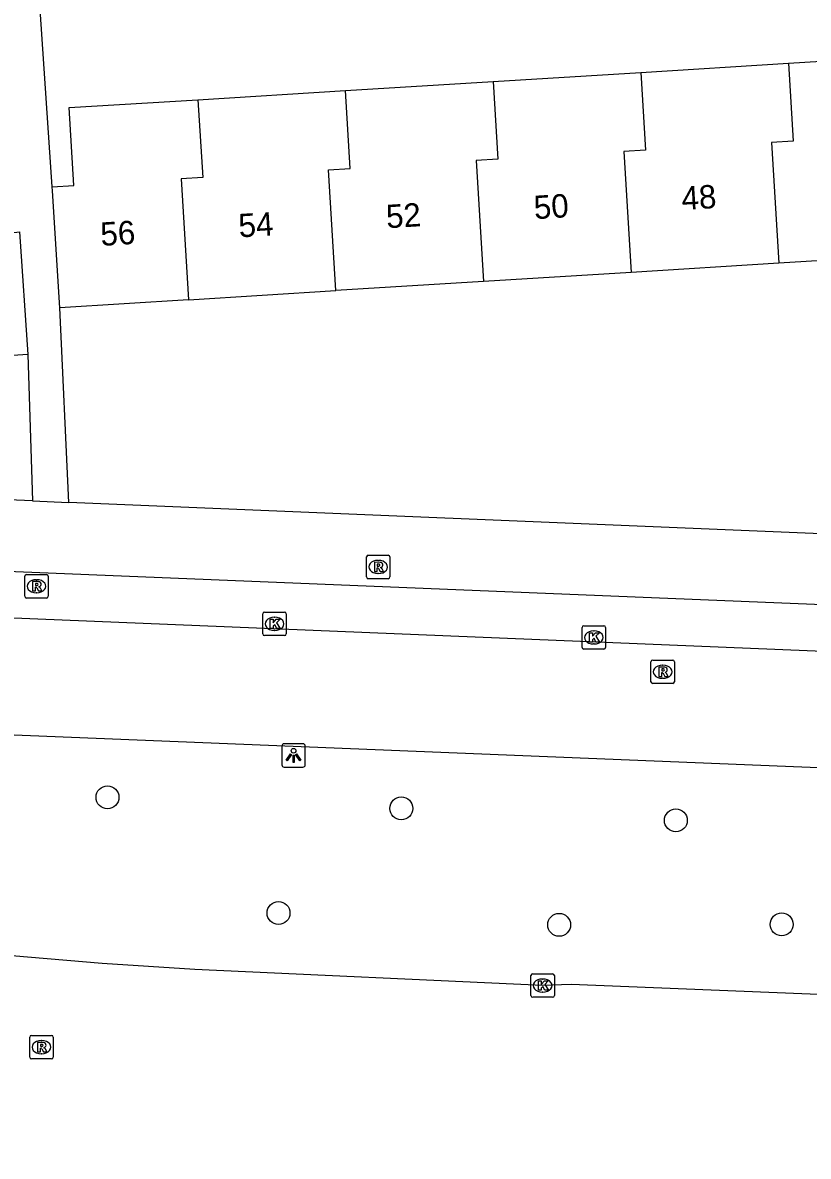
# Model space of a CAD drawing. Extents: x 159689 to 160786, y 387323 to 388339.
# Drawn here: x 160546.16 to 160579.69, y 387493.67 to 387542.04 of the extents above; entities that cross this region are included whole.
import ezdxf

# ---------------------------------------------------------------- set-up
doc = ezdxf.new("R2010")
doc.units = 0
for name, color, linetype in [('IMGEO_Boom', 7, 'Continuous'), ('IMGEO_Kolk', 7, 'Continuous'), ('IMGEO_Lichtpunt', 7, 'Continuous'), ('IMGEO_Pand', 7, 'Continuous'), ('IMGEO_Pand_nummerreeks', 7, 'Continuous'), ('IMGEO_Rijbaan_lokaal_open', 7, 'Continuous'), ('IMGEO_Rioolput', 7, 'Continuous'), ('IMGEO_Voetpad_open', 7, 'Continuous')]:
    doc.layers.add(name, color=color, linetype=linetype)

msp = doc.modelspace()

# ---------------------------------------------------------------- linework, layer by layer
at = {"layer": 'IMGEO_Boom'}
for centre in [(160549.779, 387508.988), (160562.32, 387508.512), (160574.039, 387508), (160557.079, 387504.048), (160569.058, 387503.545), (160578.555, 387503.563)]:
    msp.add_circle(centre, 0.489, dxfattribs=at)
at = {"layer": 'IMGEO_Kolk'}
for p, q in [((160556.483, 387516.889), (160557.335, 387516.889)), ((160556.408, 387515.963), (160556.408, 387516.815)), ((160556.896, 387516.669), (160556.921, 387516.669)), ((160557.409, 387516.815), (160557.409, 387515.963)), ((160556.919, 387516.109), (160556.894, 387516.109)), ((160570.037, 387515.383), (160570.037, 387516.235)), ((160570.112, 387516.309), (160570.964, 387516.309)), ((160570.525, 387516.089), (160570.55, 387516.089)), ((160571.038, 387516.235), (160571.038, 387515.383)), ((160557.335, 387515.889), (160556.483, 387515.889)), ((160570.548, 387515.529), (160570.523, 387515.529)), ((160570.964, 387515.309), (160570.112, 387515.309)), ((160567.927, 387501.452), (160568.779, 387501.452)), ((160567.852, 387500.526), (160567.852, 387501.378)), ((160568.34, 387501.232), (160568.365, 387501.232)), ((160568.853, 387501.378), (160568.853, 387500.526)), ((160568.779, 387500.452), (160567.927, 387500.452)), ((160568.363, 387500.672), (160568.338, 387500.672))]:
    msp.add_line(p, q, dxfattribs=at)
for points in [[(160556.483, 387516.889), (160557.335, 387516.889)], [(160556.408, 387515.963), (160556.408, 387516.815)], [(160556.729, 387516.589), (160556.852, 387516.589), (160556.852, 387516.438), (160556.982, 387516.589), (160557.146, 387516.589), (160557, 387516.438), (160557.153, 387516.189), (160557.001, 387516.189), (160556.916, 387516.353), (160556.852, 387516.286), (160556.852, 387516.189), (160556.729, 387516.189), (160556.729, 387516.589)], [(160557.409, 387516.815), (160557.409, 387515.963)], [(160570.037, 387515.383), (160570.037, 387516.235)], [(160570.112, 387516.309), (160570.964, 387516.309)], [(160570.358, 387516.009), (160570.481, 387516.009), (160570.481, 387515.858), (160570.611, 387516.009), (160570.775, 387516.009), (160570.629, 387515.858), (160570.782, 387515.609), (160570.63, 387515.609), (160570.545, 387515.773), (160570.481, 387515.706), (160570.481, 387515.609), (160570.358, 387515.609), (160570.358, 387516.009)], [(160571.038, 387516.235), (160571.038, 387515.383)], [(160557.335, 387515.889), (160556.483, 387515.889)], [(160570.964, 387515.309), (160570.112, 387515.309)], [(160567.927, 387501.452), (160568.779, 387501.452)], [(160567.852, 387500.526), (160567.852, 387501.378)], [(160568.173, 387501.152), (160568.296, 387501.152), (160568.296, 387501.001), (160568.426, 387501.152), (160568.59, 387501.152), (160568.444, 387501.001), (160568.597, 387500.752), (160568.445, 387500.752), (160568.36, 387500.916), (160568.296, 387500.849), (160568.296, 387500.752), (160568.173, 387500.752), (160568.173, 387501.152)], [(160568.853, 387501.378), (160568.853, 387500.526)], [(160568.779, 387500.452), (160567.927, 387500.452)]]:
    msp.add_lwpolyline(points, dxfattribs=at)
for centre, start, end in [((160556.485, 387516.813), 91.552, 178.448), ((160556.485, 387516.813), 91.552, 178.448), ((160557.333, 387516.813), 1.552, 88.448), ((160557.333, 387516.813), 1.552, 88.448), ((160556.485, 387515.965), 181.552, 268.448), ((160556.485, 387515.965), 181.552, 268.448), ((160557.333, 387515.965), 271.552, 358.448), ((160557.333, 387515.965), 271.552, 358.448), ((160570.114, 387516.233), 91.552, 178.448), ((160570.114, 387516.233), 91.552, 178.448), ((160570.962, 387516.233), 1.552, 88.448), ((160570.962, 387516.233), 1.552, 88.448), ((160570.114, 387515.385), 181.552, 268.448), ((160570.114, 387515.385), 181.552, 268.448), ((160570.962, 387515.385), 271.552, 358.448), ((160570.962, 387515.385), 271.552, 358.448), ((160567.929, 387501.376), 91.552, 178.448), ((160567.929, 387501.376), 91.552, 178.448), ((160568.777, 387501.376), 1.552, 88.448), ((160568.777, 387501.376), 1.552, 88.448), ((160567.929, 387500.528), 181.552, 268.448), ((160567.929, 387500.528), 181.552, 268.448), ((160568.777, 387500.528), 271.552, 358.448), ((160568.777, 387500.528), 271.552, 358.448)]:
    msp.add_arc(centre, 0.0765, start, end, dxfattribs=at)
for centre, major_axis, ratio, start_param, end_param in [((160556.895, 387516.389), (-0.387, 0.002), 0.722429, 4.712389, 7.853982), ((160556.92, 387516.389), (-0.39, 0.002), 0.717154, 1.570796, 4.712389), ((160570.524, 387515.809), (-0.387, 0.002), 0.722429, 4.712389, 7.853982), ((160570.549, 387515.809), (-0.39, 0.002), 0.717154, 1.570796, 4.712389), ((160568.339, 387500.952), (-0.387, 0.002), 0.722429, 4.712389, 7.853982), ((160568.364, 387500.952), (-0.39, 0.002), 0.717154, 1.570796, 4.712389)]:
    msp.add_ellipse(centre, major_axis=major_axis, ratio=ratio, start_param=start_param, end_param=end_param, dxfattribs=at)
at = {"layer": 'IMGEO_Lichtpunt'}
for p, q in [((160557.222, 387511.175), (160557.222, 387510.368)), ((160557.222, 387511.175), (160557.222, 387510.368)), ((160558.124, 387511.27), (160557.316, 387511.27)), ((160558.124, 387511.27), (160557.316, 387511.27)), ((160558.218, 387510.368), (160558.218, 387511.175)), ((160558.218, 387510.368), (160558.218, 387511.175)), ((160557.316, 387510.274), (160558.124, 387510.274)), ((160557.316, 387510.274), (160558.124, 387510.274))]:
    msp.add_line(p, q, dxfattribs=at)
for points in [[(160557.596, 387510.839), (160557.635, 387510.811), (160557.447, 387510.549), (160557.409, 387510.576), (160557.596, 387510.839)], [(160557.698, 387510.791), (160557.745, 387510.791), (160557.745, 387510.469), (160557.698, 387510.469), (160557.698, 387510.791)], [(160557.808, 387510.811), (160557.846, 387510.838), (160558.033, 387510.576), (160557.994, 387510.548), (160557.808, 387510.811)]]:
    msp.add_lwpolyline(points, dxfattribs=at)
msp.add_circle((160557.721, 387510.973), 0.0994, dxfattribs=at)
for centre, start, end in [((160557.316, 387511.175), 90, 180), ((160557.316, 387511.175), 90, 180), ((160558.124, 387511.175), 0, 90), ((160558.124, 387511.175), 0, 90), ((160557.316, 387510.368), 180, 270), ((160557.316, 387510.368), 180, 270), ((160558.124, 387510.368), 270, 0), ((160558.124, 387510.368), 270, 360)]:
    msp.add_arc(centre, 0.0946, start, end, dxfattribs=at)
at = {"layer": 'IMGEO_Pand'}
for points in [[(160578.84, 387540.308), (160585.141, 387540.696)], [(160572.539, 387539.919), (160578.84, 387540.308)], [(160578.84, 387540.308), (160579.045, 387536.985), (160578.122, 387536.929), (160578.435, 387531.772)], [(160566.238, 387539.531), (160572.539, 387539.919)], [(160572.539, 387539.919), (160572.744, 387536.598), (160571.821, 387536.542), (160572.134, 387531.384)], [(160553.637, 387538.754), (160559.937, 387539.142)], [(160559.532, 387530.607), (160559.219, 387535.767), (160560.142, 387535.823), (160559.937, 387539.142)], [(160559.937, 387539.142), (160566.238, 387539.531)], [(160566.238, 387539.531), (160566.443, 387536.21), (160565.52, 387536.154), (160565.833, 387530.995)], [(160547.42, 387535.041), (160548.342, 387535.097), (160548.138, 387538.415), (160553.637, 387538.754)], [(160553.637, 387538.754), (160553.842, 387535.435), (160552.919, 387535.379), (160553.232, 387530.219)], [(160547.738, 387529.88), (160547.43, 387534.871), (160547.42, 387535.041)], [(160546.376, 387527.876), (160543.637, 387527.693), (160543.286, 387532.929), (160545.909, 387533.104)], [(160545.909, 387533.104), (160546.025, 387533.112), (160546.376, 387527.876)], [(160584.736, 387532.161), (160578.435, 387531.772)], [(160572.134, 387531.384), (160565.833, 387530.995)], [(160578.435, 387531.772), (160572.134, 387531.384)], [(160565.833, 387530.995), (160559.532, 387530.607)], [(160553.232, 387530.219), (160559.532, 387530.607)], [(160553.232, 387530.219), (160547.738, 387529.88)]]:
    msp.add_lwpolyline(points, dxfattribs=at)
at = {"layer": 'IMGEO_Rijbaan_lokaal_open'}
for points in [[(160609.027, 387514.034), (160527.787, 387517.364)], [(160608.845, 387509.074), (160531.767, 387512.208)], [(160772.103, 387495.161), (160766.345, 387494.627), (160761.35, 387494.127), (160754.314, 387493.702), (160753.317, 387493.667), (160750.287, 387493.683), (160569.57, 387500.998), (160568.353, 387500.952), (160553.507, 387501.632), (160549.549, 387501.895), (160545.695, 387502.222), (160544.816, 387502.384)]]:
    msp.add_lwpolyline(points, dxfattribs=at)
at = {"layer": 'IMGEO_Rioolput'}
for p, q in [((160560.908, 387519.315), (160561.76, 387519.315)), ((160560.833, 387518.389), (160560.833, 387519.241)), ((160561.321, 387519.095), (160561.346, 387519.095)), ((160561.834, 387519.241), (160561.834, 387518.389)), ((160546.248, 387517.565), (160546.248, 387518.417)), ((160546.323, 387518.491), (160547.175, 387518.491)), ((160547.249, 387518.417), (160547.249, 387517.565)), ((160561.76, 387518.315), (160560.908, 387518.315)), ((160561.344, 387518.535), (160561.319, 387518.535)), ((160546.736, 387518.271), (160546.761, 387518.271)), ((160547.175, 387517.491), (160546.323, 387517.491)), ((160546.759, 387517.711), (160546.734, 387517.711)), ((160572.976, 387513.918), (160572.976, 387514.77)), ((160573.051, 387514.844), (160573.903, 387514.844)), ((160573.464, 387514.624), (160573.489, 387514.624)), ((160573.977, 387514.77), (160573.977, 387513.918)), ((160573.487, 387514.064), (160573.462, 387514.064)), ((160573.903, 387513.844), (160573.051, 387513.844)), ((160546.461, 387497.899), (160546.461, 387498.751)), ((160546.536, 387498.825), (160547.388, 387498.825)), ((160546.949, 387498.605), (160546.974, 387498.605)), ((160547.462, 387498.751), (160547.462, 387497.899)), ((160546.972, 387498.045), (160546.947, 387498.045)), ((160547.388, 387497.825), (160546.536, 387497.825))]:
    msp.add_line(p, q, dxfattribs=at)
for points in [[(160560.908, 387519.315), (160561.76, 387519.315)], [(160560.833, 387518.389), (160560.833, 387519.241)], [(160561.422, 387519.013), (160561.17, 387519.015), (160561.17, 387518.615)], [(160561.348, 387518.934), (160561.294, 387518.934), (160561.294, 387518.853)], [(160561.294, 387518.853), (160561.346, 387518.853)], [(160561.834, 387519.241), (160561.834, 387518.389)], [(160546.248, 387517.565), (160546.248, 387518.417)], [(160546.323, 387518.491), (160547.175, 387518.491)], [(160547.249, 387518.417), (160547.249, 387517.565)], [(160561.76, 387518.315), (160560.908, 387518.315)], [(160561.17, 387518.615), (160561.294, 387518.615), (160561.294, 387518.777), (160561.305, 387518.777)], [(160561.352, 387518.748), (160561.423, 387518.615), (160561.563, 387518.615), (160561.498, 387518.741)], [(160546.837, 387518.189), (160546.585, 387518.191), (160546.585, 387517.791)], [(160546.585, 387517.791), (160546.709, 387517.791), (160546.709, 387517.953), (160546.72, 387517.953)], [(160546.763, 387518.11), (160546.709, 387518.11), (160546.709, 387518.029)], [(160546.709, 387518.029), (160546.761, 387518.029)], [(160546.767, 387517.924), (160546.838, 387517.791), (160546.978, 387517.791), (160546.913, 387517.917)], [(160547.175, 387517.491), (160546.323, 387517.491)], [(160572.976, 387513.918), (160572.976, 387514.77)], [(160573.051, 387514.844), (160573.903, 387514.844)], [(160573.565, 387514.542), (160573.313, 387514.544), (160573.313, 387514.144)], [(160573.491, 387514.463), (160573.437, 387514.463), (160573.437, 387514.382)], [(160573.977, 387514.77), (160573.977, 387513.918)], [(160573.313, 387514.144), (160573.437, 387514.144), (160573.437, 387514.306), (160573.448, 387514.306)], [(160573.437, 387514.382), (160573.489, 387514.382)], [(160573.495, 387514.277), (160573.566, 387514.144), (160573.706, 387514.144), (160573.641, 387514.27)], [(160573.903, 387513.844), (160573.051, 387513.844)], [(160546.461, 387497.899), (160546.461, 387498.751)], [(160546.536, 387498.825), (160547.388, 387498.825)], [(160547.05, 387498.523), (160546.798, 387498.525), (160546.798, 387498.125)], [(160547.462, 387498.751), (160547.462, 387497.899)], [(160546.798, 387498.125), (160546.922, 387498.125), (160546.922, 387498.287), (160546.933, 387498.287)], [(160546.976, 387498.444), (160546.922, 387498.444), (160546.922, 387498.363)], [(160546.922, 387498.363), (160546.974, 387498.363)], [(160546.98, 387498.258), (160547.051, 387498.125), (160547.191, 387498.125), (160547.126, 387498.251)], [(160547.388, 387497.825), (160546.536, 387497.825)]]:
    msp.add_lwpolyline(points, dxfattribs=at)
for centre, radius, start, end in [((160560.91, 387519.239), 0.0765, 91.552, 178.448), ((160560.91, 387519.239), 0.0765, 91.552, 178.448), ((160561.758, 387519.239), 0.0765, 1.552, 88.448), ((160561.758, 387519.239), 0.0765, 1.552, 88.448), ((160561.33, 387519.042), 0.19, 274.7715, 282.9687), ((160561.354, 387518.838), 0.0964, 77.0061, 93.1865), ((160561.368, 387518.895), 0.0378, 276.6634, 79.6772), ((160561.421, 387518.903), 0.109, 350.3612, 89.416), ((160561.419, 387518.903), 0.112, 277.5842, 350.9817), ((160546.325, 387518.415), 0.0765, 91.552, 178.448), ((160546.325, 387518.415), 0.0765, 91.552, 178.448), ((160547.173, 387518.415), 0.0765, 1.552, 88.448), ((160547.173, 387518.415), 0.0765, 1.552, 88.448), ((160560.91, 387518.391), 0.0765, 181.552, 268.448), ((160560.91, 387518.391), 0.0765, 181.552, 268.448), ((160561.304, 387518.724), 0.0533, 26.0293, 88.6989), ((160561.403, 387518.688), 0.108, 29.5134, 73.7905), ((160561.758, 387518.391), 0.0765, 271.552, 358.448), ((160561.758, 387518.391), 0.0765, 271.552, 358.448), ((160546.719, 387517.9), 0.0533, 26.0293, 88.6989), ((160546.745, 387518.218), 0.19, 274.7715, 282.9687), ((160546.769, 387518.014), 0.0964, 77.0061, 93.1865), ((160546.783, 387518.071), 0.0378, 276.6634, 79.6772), ((160546.836, 387518.079), 0.109, 350.3612, 89.416), ((160546.834, 387518.079), 0.112, 277.5842, 350.9817), ((160546.818, 387517.864), 0.108, 29.5134, 73.7905), ((160546.325, 387517.567), 0.0765, 181.552, 268.448), ((160546.325, 387517.567), 0.0765, 181.552, 268.448), ((160547.173, 387517.567), 0.0765, 271.552, 358.448), ((160547.173, 387517.567), 0.0765, 271.552, 358.448), ((160573.053, 387514.768), 0.0765, 91.552, 178.448), ((160573.053, 387514.768), 0.0765, 91.552, 178.448), ((160573.497, 387514.367), 0.0964, 77.0061, 93.1865), ((160573.511, 387514.424), 0.0378, 276.6634, 79.6772), ((160573.564, 387514.432), 0.109, 350.3612, 89.416), ((160573.901, 387514.768), 0.0765, 1.552, 88.448), ((160573.901, 387514.768), 0.0765, 1.552, 88.448), ((160573.447, 387514.253), 0.0533, 26.0293, 88.6989), ((160573.473, 387514.571), 0.19, 274.7715, 282.9687), ((160573.562, 387514.432), 0.112, 277.5842, 350.9817), ((160573.546, 387514.217), 0.108, 29.5134, 73.7905), ((160573.053, 387513.92), 0.0765, 181.552, 268.448), ((160573.053, 387513.92), 0.0765, 181.552, 268.448), ((160573.901, 387513.92), 0.0765, 271.552, 358.448), ((160573.901, 387513.92), 0.0765, 271.552, 358.448), ((160546.538, 387498.749), 0.0765, 91.552, 178.448), ((160546.538, 387498.749), 0.0765, 91.552, 178.448), ((160547.049, 387498.413), 0.109, 350.3612, 89.416), ((160547.386, 387498.749), 0.0765, 1.552, 88.448), ((160547.386, 387498.749), 0.0765, 1.552, 88.448), ((160546.932, 387498.234), 0.0533, 26.0293, 88.6989), ((160546.958, 387498.552), 0.19, 274.7715, 282.9687), ((160546.982, 387498.348), 0.0964, 77.0061, 93.1865), ((160546.996, 387498.405), 0.0378, 276.6634, 79.6772), ((160547.047, 387498.413), 0.112, 277.5842, 350.9817), ((160547.031, 387498.198), 0.108, 29.5134, 73.7905), ((160546.538, 387497.901), 0.0765, 181.552, 268.448), ((160546.538, 387497.901), 0.0765, 181.552, 268.448), ((160547.386, 387497.901), 0.0765, 271.552, 358.448), ((160547.386, 387497.901), 0.0765, 271.552, 358.448)]:
    msp.add_arc(centre, radius, start, end, dxfattribs=at)
for centre, major_axis, ratio, start_param, end_param in [((160561.32, 387518.815), (-0.387, 0.002), 0.722429, 4.712389, 7.853982), ((160561.345, 387518.815), (-0.39, 0.002), 0.717154, 1.570796, 4.712389), ((160546.735, 387517.991), (-0.387, 0.002), 0.722429, 4.712389, 7.853982), ((160546.76, 387517.991), (-0.39, 0.002), 0.717154, 1.570796, 4.712389), ((160573.463, 387514.344), (-0.387, 0.002), 0.722429, 4.712389, 7.853982), ((160573.488, 387514.344), (-0.39, 0.002), 0.717154, 1.570796, 4.712389), ((160546.948, 387498.325), (-0.387, 0.002), 0.722429, 4.712389, 7.853982), ((160546.973, 387498.325), (-0.39, 0.002), 0.717154, 1.570796, 4.712389)]:
    msp.add_ellipse(centre, major_axis=major_axis, ratio=ratio, start_param=start_param, end_param=end_param, dxfattribs=at)
at = {"layer": 'IMGEO_Voetpad_open'}
for points in [[(160547.42, 387535.041), (160546.428, 387549.752), (160610.384, 387554.083), (160610.409, 387553.713)], [(160548.128, 387521.567), (160547.738, 387529.88)], [(160546.376, 387527.876), (160546.577, 387521.631)], [(160546.577, 387521.631), (160526.412, 387522.47), (160525.905, 387522.485)], [(160546.577, 387521.631), (160548.128, 387521.567)], [(160613.042, 387518.867), (160548.128, 387521.567)], [(160530.865, 387519.238), (160659.659, 387513.975), (160690.617, 387512.802)]]:
    msp.add_lwpolyline(points, dxfattribs=at)

# ---------------------------------------------------------------- texts
at = {"layer": 'IMGEO_Pand_nummerreeks'}
for s, p in [('48', (160574.308, 387534.043)), ('52', (160561.7, 387533.266)), ('50', (160568.007, 387533.654)), ('54', (160555.403, 387532.877)), ('56', (160549.506, 387532.514))]:
    msp.add_text(s, height=1, rotation=3.5276, dxfattribs=at).set_placement(p)

doc.saveas('drawing.dxf')
